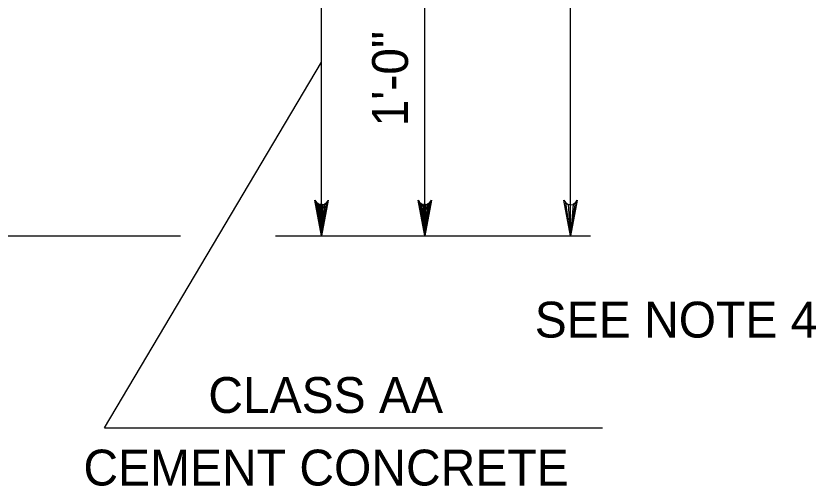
# Model space of a CAD drawing. Extents: x 636530 to 644067, y 294168 to 299122.
# Drawn here: x 641044 to 641110.9, y 296351 to 296390.3 of the extents above; entities that cross this region are included whole.
import ezdxf

# ---------------------------------------------------------------- set-up
doc = ezdxf.new("R2010")
doc.units = 0
doc.layers.add('1', color=7, linetype='Continuous')

msp = doc.modelspace()

# ---------------------------------------------------------------- linework, layer by layer
at = {"layer": '1'}
for p, q in [((641090.402, 296371.922), (641090.402, 296448.122)), ((641069.585, 296371.922), (641069.585, 296402.402)), ((641078.21, 296371.922), (641078.21, 296402.402)), ((641051.421, 296355.857), (641069.585, 296386.46)), ((640985.543, 296371.922), (641057.788, 296371.922)), ((641065.732, 296371.922), (641092.066, 296371.922)), ((641051.421, 296355.857), (641093.08, 296355.857))]:
    msp.add_line(p, q, dxfattribs=at)
for points in [[(641069.585, 296371.922), (641069.026, 296374.904), (641069.105, 296374.789), (641069.185, 296374.674), (641069.285, 296374.615), (641069.385, 296374.556), (641069.485, 296374.539), (641069.585, 296374.522), (641069.685, 296374.539), (641069.785, 296374.556), (641069.885, 296374.615), (641069.985, 296374.674), (641070.065, 296374.789), (641070.144, 296374.904), (641069.585, 296371.922), (641070.065, 296374.789), (641069.985, 296374.674), (641069.585, 296371.922), (641069.885, 296374.615), (641069.785, 296374.556), (641069.585, 296371.922), (641069.685, 296374.539), (641069.585, 296374.522), (641069.585, 296371.922), (641069.485, 296374.539), (641069.385, 296374.556), (641069.585, 296371.922), (641069.285, 296374.615), (641069.185, 296374.674), (641069.585, 296371.922), (641069.105, 296374.789)], [(641078.21, 296371.922), (641077.651, 296374.904), (641077.73, 296374.789), (641077.81, 296374.674), (641077.91, 296374.615), (641078.01, 296374.556), (641078.11, 296374.539), (641078.21, 296374.522), (641078.31, 296374.539), (641078.41, 296374.556), (641078.51, 296374.615), (641078.61, 296374.674), (641078.689, 296374.789), (641078.769, 296374.904), (641078.21, 296371.922), (641078.689, 296374.789), (641078.61, 296374.674), (641078.21, 296371.922), (641078.51, 296374.615), (641078.41, 296374.556), (641078.21, 296371.922), (641078.31, 296374.539), (641078.21, 296374.522), (641078.21, 296371.922), (641078.11, 296374.539), (641078.01, 296374.556), (641078.21, 296371.922), (641077.91, 296374.615), (641077.81, 296374.674), (641078.21, 296371.922), (641077.73, 296374.789)], [(641090.402, 296371.922), (641089.843, 296374.904), (641090.002, 296374.674), (641090.202, 296374.556), (641090.402, 296374.522), (641090.602, 296374.556), (641090.802, 296374.674), (641090.961, 296374.904), (641090.402, 296371.922), (641090.802, 296374.674), (641090.602, 296374.556), (641090.402, 296371.922), (641090.402, 296374.522), (641090.202, 296374.556), (641090.402, 296371.922), (641090.002, 296374.674)]]:
    msp.add_lwpolyline(points, dxfattribs=at)

# ---------------------------------------------------------------- texts
msp.add_text('1\'-0"', height=3, rotation=90, dxfattribs=at).set_placement((641076.808, 296381.07))
for s, p in [('SEE NOTE 4', (641087.403, 296363.41)), ('CLASS AA', (641060.113, 296357.102)), ('CEMENT CONCRETE', (641049.672, 296351.03))]:
    msp.add_text(s, height=3, dxfattribs=at).set_placement(p)

doc.saveas('drawing.dxf')
